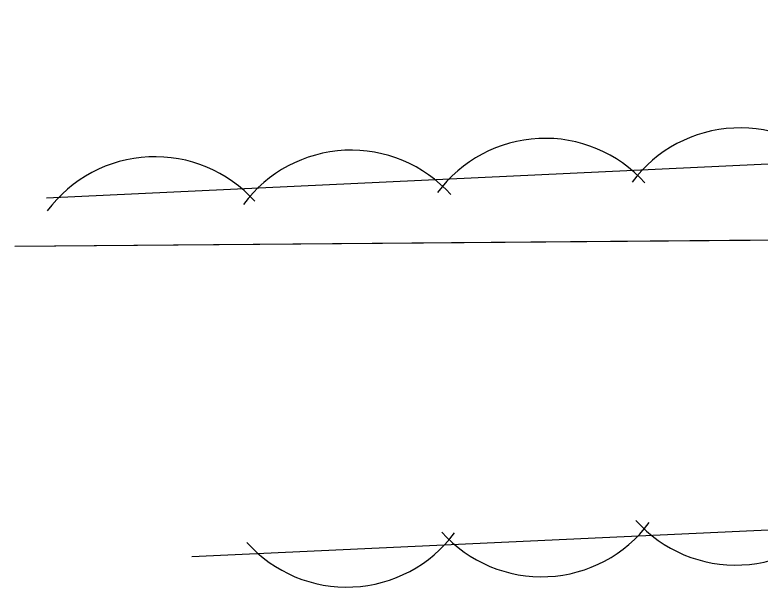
# Model space of a CAD drawing. Extents: x 954793 to 988390, y 1867850 to 1924428.
# Drawn here: x 957236.19 to 957256.45, y 1920337.28 to 1920352.84 of the extents above; entities that cross this region are included whole.
import ezdxf

# ---------------------------------------------------------------- set-up
doc = ezdxf.new("R2010")
doc.units = 0
doc.layers.add('S_FENCE', color=7, linetype='Continuous')
doc.layers.add('S_TREE', color=7, linetype='Continuous')

msp = doc.modelspace()

# ---------------------------------------------------------------- linework, layer by layer
at = {"layer": 'S_FENCE'}
for points in [[(957236.191, 1920346.552), (957333.315, 1920347.373)], [(957236.191, 1920346.552), (957256.173, 1920346.721)]]:
    msp.add_lwpolyline(points, dxfattribs=at)
at = {"layer": 'S_TREE'}
for points in [[(957237.053, 1920347.87), (957342.651, 1920352.845)], [(957345.002, 1920342.916), (957241.002, 1920338.101)]]:
    msp.add_lwpolyline(points, dxfattribs=at)
for centre, start, end in [((957255.901, 1920346.129), 41.8989, 143.4958), ((957250.604, 1920345.844), 41.8989, 143.4958), ((957245.331, 1920345.522), 41.8989, 143.4958), ((957239.999, 1920345.344), 41.8989, 143.4958), ((957255.783, 1920341.522), 221.8523, 323.4492), ((957250.509, 1920341.205), 221.8523, 323.4492), ((957245.212, 1920340.924), 221.8523, 323.4492)]:
    msp.add_arc(centre, 3.643, start, end, dxfattribs=at)

doc.saveas('drawing.dxf')
